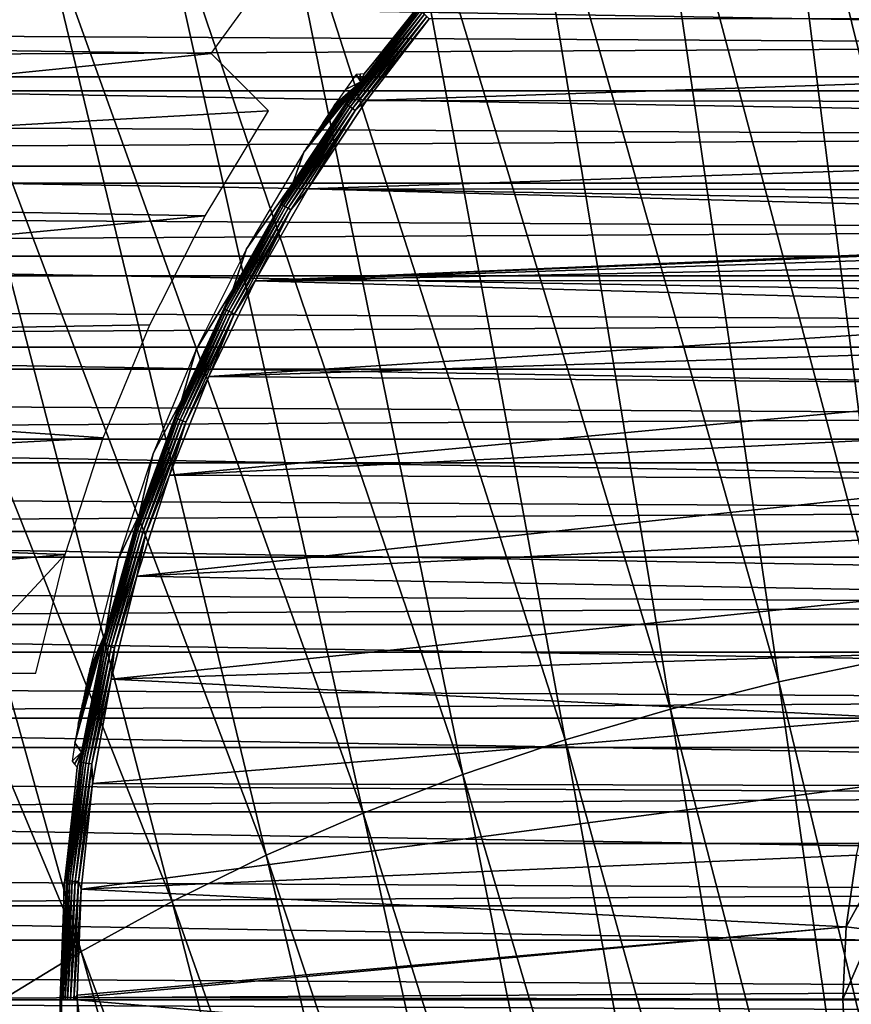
# Model space of a CAD drawing. Header units: millimetres. Extents: x -300 to 300, y -500 to 500.
# Tile 499 of 656: x -31 to -15, y 110 to 129. Entities that reach past the tile are written whole.
import ezdxf

# ---------------------------------------------------------------- set-up
doc = ezdxf.new("R2010")
doc.units = ezdxf.units.MM
doc.header["$LTSCALE"] = 81.481481
for name, color, linetype in [('20', 7, 'CONTINUOUS'), ('34', 7, 'CONTINUOUS'), ('41', 7, 'CONTINUOUS'), ('43', 7, 'CONTINUOUS'), ('44', 7, 'CONTINUOUS'), ('5', 7, 'CONTINUOUS'), ('59', 7, 'CONTINUOUS'), ('6', 7, 'CONTINUOUS'), ('61', 7, 'CONTINUOUS'), ('63', 7, 'CONTINUOUS'), ('77', 7, 'CONTINUOUS')]:
    doc.layers.add(name, color=color, linetype=linetype)

msp = doc.modelspace()

# ---------------------------------------------------------------- linework, layer by layer
at = {"layer": '20', "color": 7, "linetype": 'CONTINUOUS'}
for points in [[(-16.343, 135.363, 77.19), (-11.789, 116.919, 77.206), (-13.787, 135.8, 77.203), (-16.343, 135.363, 77.19)], [(-18.834, 134.844, 77.175), (-13.974, 116.541, 77.197), (-16.343, 135.363, 77.19), (-18.834, 134.844, 77.175)], [(-13.974, 116.541, 77.197), (-11.789, 116.919, 77.206), (-16.343, 135.363, 77.19), (-13.974, 116.541, 77.197)], [(-21.259, 134.242, 77.159), (-16.104, 116.093, 77.186), (-18.834, 134.844, 77.175), (-21.259, 134.242, 77.159)], [(-16.104, 116.093, 77.186), (-13.974, 116.541, 77.197), (-18.834, 134.844, 77.175), (-16.104, 116.093, 77.186)], [(-23.621, 133.557, 77.141), (-18.177, 115.573, 77.173), (-21.259, 134.242, 77.159), (-23.621, 133.557, 77.141)], [(-18.177, 115.573, 77.173), (-16.104, 116.093, 77.186), (-21.259, 134.242, 77.159), (-18.177, 115.573, 77.173)], [(-25.918, 132.788, 77.121), (-20.196, 114.982, 77.16), (-23.621, 133.557, 77.141), (-25.918, 132.788, 77.121)], [(-20.196, 114.982, 77.16), (-18.177, 115.573, 77.173), (-23.621, 133.557, 77.141), (-20.196, 114.982, 77.16)], [(-28.152, 131.935, 77.099), (-22.159, 114.318, 77.145), (-25.918, 132.788, 77.121), (-28.152, 131.935, 77.099)], [(-22.159, 114.318, 77.145), (-20.196, 114.982, 77.16), (-25.918, 132.788, 77.121), (-22.159, 114.318, 77.145)], [(-30.323, 130.996, 77.076), (-24.069, 113.581, 77.128), (-28.152, 131.935, 77.099), (-30.323, 130.996, 77.076)], [(-24.069, 113.581, 77.128), (-22.159, 114.318, 77.145), (-28.152, 131.935, 77.099), (-24.069, 113.581, 77.128)], [(-32.432, 129.972, 77.052), (-25.925, 112.771, 77.111), (-30.323, 130.996, 77.076), (-32.432, 129.972, 77.052)], [(-25.925, 112.771, 77.111), (-24.069, 113.581, 77.128), (-30.323, 130.996, 77.076), (-25.925, 112.771, 77.111)], [(-34.479, 128.86, 77.026), (-27.727, 111.886, 77.092), (-32.432, 129.972, 77.052), (-34.479, 128.86, 77.026)], [(-27.727, 111.886, 77.092), (-25.925, 112.771, 77.111), (-32.432, 129.972, 77.052), (-27.727, 111.886, 77.092)], [(-36.465, 127.662, 76.999), (-29.477, 110.927, 77.073), (-34.479, 128.86, 77.026), (-36.465, 127.662, 76.999)], [(-29.477, 110.927, 77.073), (-27.727, 111.886, 77.092), (-34.479, 128.86, 77.026), (-29.477, 110.927, 77.073)], [(-31.175, 109.893, 77.052), (-29.477, 110.927, 77.073), (-36.465, 127.662, 76.999), (-31.175, 109.893, 77.052)], [(-16.104, 116.093, 77.186), (-11.607, 97.479, 77.177), (-13.974, 116.541, 77.197), (-16.104, 116.093, 77.186)], [(-18.177, 115.573, 77.173), (-13.376, 97.103, 77.169), (-16.104, 116.093, 77.186), (-18.177, 115.573, 77.173)], [(-13.376, 97.103, 77.169), (-11.607, 97.479, 77.177), (-16.104, 116.093, 77.186), (-13.376, 97.103, 77.169)], [(-20.196, 114.982, 77.16), (-15.098, 96.667, 77.16), (-18.177, 115.573, 77.173), (-20.196, 114.982, 77.16)], [(-15.098, 96.667, 77.16), (-13.376, 97.103, 77.169), (-18.177, 115.573, 77.173), (-15.098, 96.667, 77.16)], [(-22.159, 114.318, 77.145), (-16.774, 96.171, 77.15), (-20.196, 114.982, 77.16), (-22.159, 114.318, 77.145)], [(-16.774, 96.171, 77.15), (-15.098, 96.667, 77.16), (-20.196, 114.982, 77.16), (-16.774, 96.171, 77.15)], [(-24.069, 113.581, 77.128), (-18.404, 95.614, 77.139), (-22.159, 114.318, 77.145), (-24.069, 113.581, 77.128)], [(-18.404, 95.614, 77.139), (-16.774, 96.171, 77.15), (-22.159, 114.318, 77.145), (-18.404, 95.614, 77.139)], [(-25.925, 112.771, 77.111), (-19.99, 94.996, 77.128), (-24.069, 113.581, 77.128), (-25.925, 112.771, 77.111)], [(-19.99, 94.996, 77.128), (-18.404, 95.614, 77.139), (-24.069, 113.581, 77.128), (-19.99, 94.996, 77.128)], [(-27.727, 111.886, 77.092), (-21.531, 94.317, 77.115), (-25.925, 112.771, 77.111), (-27.727, 111.886, 77.092)], [(-21.531, 94.317, 77.115), (-19.99, 94.996, 77.128), (-25.925, 112.771, 77.111), (-21.531, 94.317, 77.115)], [(-29.477, 110.927, 77.073), (-23.027, 93.576, 77.102), (-27.727, 111.886, 77.092), (-29.477, 110.927, 77.073)], [(-23.027, 93.576, 77.102), (-21.531, 94.317, 77.115), (-27.727, 111.886, 77.092), (-23.027, 93.576, 77.102)], [(-31.175, 109.893, 77.052), (-24.48, 92.771, 77.088), (-29.477, 110.927, 77.073), (-31.175, 109.893, 77.052)], [(-24.48, 92.771, 77.088), (-23.027, 93.576, 77.102), (-29.477, 110.927, 77.073), (-24.48, 92.771, 77.088)]]:
    msp.add_3dface(points, dxfattribs=at)
at = {"layer": '34', "color": 7, "linetype": 'CONTINUOUS'}
for points in [[(-49.332, 129.373, 501.493), (49.963, 127.684, 501.493), (-49.963, 127.684, 501.493), (-49.332, 129.373, 501.493)], [(49.332, 129.373, 501.493), (49.963, 127.684, 501.493), (-49.332, 129.373, 501.493), (49.332, 129.373, 501.493)], [(-49.963, 127.684, 501.493), (50.535, 125.975, 501.493), (-50.535, 125.975, 501.493), (-49.963, 127.684, 501.493)], [(49.963, 127.684, 501.493), (50.535, 125.975, 501.493), (-49.963, 127.684, 501.493), (49.963, 127.684, 501.493)], [(-50.535, 125.975, 501.493), (51.049, 124.247, 501.493), (-51.049, 124.247, 501.493), (-50.535, 125.975, 501.493)], [(50.535, 125.975, 501.493), (51.049, 124.247, 501.493), (-50.535, 125.975, 501.493), (50.535, 125.975, 501.493)], [(-51.049, 124.247, 501.493), (51.504, 122.502, 501.493), (-51.504, 122.502, 501.493), (-51.049, 124.247, 501.493)], [(51.049, 124.247, 501.493), (51.504, 122.502, 501.493), (-51.049, 124.247, 501.493), (51.049, 124.247, 501.493)], [(-51.504, 122.502, 501.493), (51.9, 120.743, 501.493), (-51.9, 120.743, 501.493), (-51.504, 122.502, 501.493)], [(51.504, 122.502, 501.493), (51.9, 120.743, 501.493), (-51.504, 122.502, 501.493), (51.504, 122.502, 501.493)], [(-51.9, 120.743, 501.493), (52.235, 118.972, 501.493), (-52.235, 118.972, 501.493), (-51.9, 120.743, 501.493)], [(51.9, 120.743, 501.493), (52.235, 118.972, 501.493), (-51.9, 120.743, 501.493), (51.9, 120.743, 501.493)], [(-52.235, 118.972, 501.493), (52.51, 117.19, 501.493), (-52.51, 117.19, 501.493), (-52.235, 118.972, 501.493)], [(52.235, 118.972, 501.493), (52.51, 117.19, 501.493), (-52.235, 118.972, 501.493), (52.235, 118.972, 501.493)], [(-52.51, 117.19, 501.493), (52.724, 115.4, 501.493), (-52.724, 115.4, 501.493), (-52.51, 117.19, 501.493)], [(52.51, 117.19, 501.493), (52.724, 115.4, 501.493), (-52.51, 117.19, 501.493), (52.51, 117.19, 501.493)], [(-52.724, 115.4, 501.493), (52.877, 113.603, 501.493), (-52.877, 113.603, 501.493), (-52.724, 115.4, 501.493)], [(52.724, 115.4, 501.493), (52.877, 113.603, 501.493), (-52.724, 115.4, 501.493), (52.724, 115.4, 501.493)], [(-52.877, 113.603, 501.493), (52.969, 111.803, 501.493), (-52.969, 111.803, 501.493), (-52.877, 113.603, 501.493)], [(52.877, 113.603, 501.493), (52.969, 111.803, 501.493), (-52.877, 113.603, 501.493), (52.877, 113.603, 501.493)], [(-52.969, 111.803, 501.493), (53, 110, 501.493), (-53, 110, 501.493), (-52.969, 111.803, 501.493)], [(52.969, 111.803, 501.493), (53, 110, 501.493), (-52.969, 111.803, 501.493), (52.969, 111.803, 501.493)], [(53, 110, 501.493), (53, 109.5, 501.493), (-53, 110, 501.493), (53, 110, 501.493)], [(-53, 110, 501.493), (53, 109.5, 501.493), (-53, 109.5, 501.493), (-53, 110, 501.493)]]:
    msp.add_3dface(points, dxfattribs=at)
at = {"layer": '41', "color": 7, "linetype": 'CONTINUOUS'}
for points in [[(-24.116, 127.588, 545.698), (-23.021, 128.985, 545.764), (-22.665, 129.422, 545.698), (-24.116, 127.588, 545.698)], [(-24.407, 127.167, 545.764), (-23.003, 128.971, 545.826), (-23.021, 128.985, 545.764), (-24.407, 127.167, 545.764)], [(-24.407, 127.167, 545.764), (-23.021, 128.985, 545.764), (-24.116, 127.588, 545.698), (-24.407, 127.167, 545.764)], [(-24.388, 127.154, 545.826), (-23.003, 128.971, 545.826), (-24.407, 127.167, 545.764), (-24.388, 127.154, 545.826)], [(-24.388, 127.154, 545.826), (-22.976, 128.948, 545.882), (-23.003, 128.971, 545.826), (-24.388, 127.154, 545.826)], [(-24.359, 127.134, 545.882), (-22.976, 128.948, 545.882), (-24.388, 127.154, 545.826), (-24.359, 127.134, 545.882)], [(-24.359, 127.134, 545.882), (-22.939, 128.918, 545.929), (-22.976, 128.948, 545.882), (-24.359, 127.134, 545.882)], [(-24.32, 127.106, 545.929), (-22.939, 128.918, 545.929), (-24.359, 127.134, 545.882), (-24.32, 127.106, 545.929)], [(-24.32, 127.106, 545.929), (-22.895, 128.882, 545.964), (-22.939, 128.918, 545.929), (-24.32, 127.106, 545.929)], [(-24.274, 127.074, 545.964), (-22.895, 128.882, 545.964), (-24.32, 127.106, 545.929), (-24.274, 127.074, 545.964)], [(-24.274, 127.074, 545.964), (-22.847, 128.842, 545.986), (-22.895, 128.882, 545.964), (-24.274, 127.074, 545.964)], [(-24.222, 127.038, 545.986), (-22.847, 128.842, 545.986), (-24.274, 127.074, 545.964), (-24.222, 127.038, 545.986)], [(-24.222, 127.038, 545.986), (-22.801, 128.794, 545.993), (-22.847, 128.842, 545.986), (-24.222, 127.038, 545.986)], [(-24.002, 127.233, 545.993), (-22.801, 128.794, 545.993), (-24.222, 127.038, 545.986), (-24.002, 127.233, 545.993)], [(-25.419, 125.645, 545.698), (-24.407, 127.167, 545.764), (-24.116, 127.588, 545.698), (-25.419, 125.645, 545.698)], [(-25.649, 125.249, 545.764), (-24.388, 127.154, 545.826), (-24.407, 127.167, 545.764), (-25.649, 125.249, 545.764)], [(-25.649, 125.249, 545.764), (-24.407, 127.167, 545.764), (-25.419, 125.645, 545.698), (-25.649, 125.249, 545.764)], [(-25.63, 125.237, 545.826), (-24.388, 127.154, 545.826), (-25.649, 125.249, 545.764), (-25.63, 125.237, 545.826)], [(-25.63, 125.237, 545.826), (-24.359, 127.134, 545.882), (-24.388, 127.154, 545.826), (-25.63, 125.237, 545.826)], [(-25.599, 125.219, 545.882), (-24.359, 127.134, 545.882), (-25.63, 125.237, 545.826), (-25.599, 125.219, 545.882)], [(-25.599, 125.219, 545.882), (-24.32, 127.106, 545.929), (-24.359, 127.134, 545.882), (-25.599, 125.219, 545.882)], [(-25.131, 125.541, 545.993), (-24.002, 127.233, 545.993), (-24.222, 127.038, 545.986), (-25.131, 125.541, 545.993)], [(-25.558, 125.194, 545.929), (-24.32, 127.106, 545.929), (-25.599, 125.219, 545.882), (-25.558, 125.194, 545.929)], [(-25.558, 125.194, 545.929), (-24.274, 127.074, 545.964), (-24.32, 127.106, 545.929), (-25.558, 125.194, 545.929)], [(-25.509, 125.165, 545.964), (-24.274, 127.074, 545.964), (-25.558, 125.194, 545.929), (-25.509, 125.165, 545.964)], [(-25.509, 125.165, 545.964), (-24.222, 127.038, 545.986), (-24.274, 127.074, 545.964), (-25.509, 125.165, 545.964)], [(-25.455, 125.133, 545.986), (-24.222, 127.038, 545.986), (-25.509, 125.165, 545.964), (-25.455, 125.133, 545.986)], [(-25.455, 125.133, 545.986), (-25.131, 125.541, 545.993), (-24.222, 127.038, 545.986), (-25.455, 125.133, 545.986)], [(-26.566, 123.607, 545.698), (-25.649, 125.249, 545.764), (-25.419, 125.645, 545.698), (-26.566, 123.607, 545.698)], [(-26.141, 123.775, 545.993), (-25.131, 125.541, 545.993), (-25.455, 125.133, 545.986), (-26.141, 123.775, 545.993)], [(-26.741, 123.24, 545.764), (-25.63, 125.237, 545.826), (-25.649, 125.249, 545.764), (-26.741, 123.24, 545.764)], [(-26.741, 123.24, 545.764), (-25.649, 125.249, 545.764), (-26.566, 123.607, 545.698), (-26.741, 123.24, 545.764)], [(-26.721, 123.23, 545.826), (-25.63, 125.237, 545.826), (-26.741, 123.24, 545.764), (-26.721, 123.23, 545.826)], [(-26.721, 123.23, 545.826), (-25.599, 125.219, 545.882), (-25.63, 125.237, 545.826), (-26.721, 123.23, 545.826)], [(-26.689, 123.214, 545.882), (-25.599, 125.219, 545.882), (-26.721, 123.23, 545.826), (-26.689, 123.214, 545.882)], [(-26.689, 123.214, 545.882), (-25.558, 125.194, 545.929), (-25.599, 125.219, 545.882), (-26.689, 123.214, 545.882)], [(-26.646, 123.193, 545.929), (-25.558, 125.194, 545.929), (-26.689, 123.214, 545.882), (-26.646, 123.193, 545.929)], [(-26.646, 123.193, 545.929), (-25.509, 125.165, 545.964), (-25.558, 125.194, 545.929), (-26.646, 123.193, 545.929)], [(-26.595, 123.168, 545.964), (-25.509, 125.165, 545.964), (-26.646, 123.193, 545.929), (-26.595, 123.168, 545.964)], [(-26.595, 123.168, 545.964), (-25.455, 125.133, 545.986), (-25.509, 125.165, 545.964), (-26.595, 123.168, 545.964)], [(-26.539, 123.14, 545.986), (-25.455, 125.133, 545.986), (-26.595, 123.168, 545.964), (-26.539, 123.14, 545.986)], [(-26.539, 123.14, 545.986), (-26.141, 123.775, 545.993), (-25.455, 125.133, 545.986), (-26.539, 123.14, 545.986)], [(-27.026, 121.944, 545.993), (-26.141, 123.775, 545.993), (-26.539, 123.14, 545.986), (-27.026, 121.944, 545.993)], [(-27.55, 121.484, 545.698), (-26.741, 123.24, 545.764), (-26.566, 123.607, 545.698), (-27.55, 121.484, 545.698)], [(-27.676, 121.155, 545.764), (-26.721, 123.23, 545.826), (-26.741, 123.24, 545.764), (-27.676, 121.155, 545.764)], [(-27.676, 121.155, 545.764), (-26.741, 123.24, 545.764), (-27.55, 121.484, 545.698), (-27.676, 121.155, 545.764)], [(-27.655, 121.146, 545.826), (-26.721, 123.23, 545.826), (-27.676, 121.155, 545.764), (-27.655, 121.146, 545.826)], [(-27.655, 121.146, 545.826), (-26.689, 123.214, 545.882), (-26.721, 123.23, 545.826), (-27.655, 121.146, 545.826)], [(-27.622, 121.133, 545.882), (-26.689, 123.214, 545.882), (-27.655, 121.146, 545.826), (-27.622, 121.133, 545.882)], [(-27.622, 121.133, 545.882), (-26.646, 123.193, 545.929), (-26.689, 123.214, 545.882), (-27.622, 121.133, 545.882)], [(-27.578, 121.115, 545.929), (-26.646, 123.193, 545.929), (-27.622, 121.133, 545.882), (-27.578, 121.115, 545.929)], [(-27.578, 121.115, 545.929), (-26.595, 123.168, 545.964), (-26.646, 123.193, 545.929), (-27.578, 121.115, 545.929)], [(-27.525, 121.094, 545.964), (-26.595, 123.168, 545.964), (-27.578, 121.115, 545.929), (-27.525, 121.094, 545.964)], [(-27.525, 121.094, 545.964), (-26.539, 123.14, 545.986), (-26.595, 123.168, 545.964), (-27.525, 121.094, 545.964)], [(-27.467, 121.07, 545.986), (-26.539, 123.14, 545.986), (-27.525, 121.094, 545.964), (-27.467, 121.07, 545.986)], [(-27.467, 121.07, 545.986), (-27.026, 121.944, 545.993), (-26.539, 123.14, 545.986), (-27.467, 121.07, 545.986)], [(-27.784, 120.056, 545.993), (-27.026, 121.944, 545.993), (-27.467, 121.07, 545.986), (-27.784, 120.056, 545.993)], [(-28.365, 119.292, 545.698), (-27.676, 121.155, 545.764), (-27.55, 121.484, 545.698), (-28.365, 119.292, 545.698)], [(-28.449, 119.003, 545.764), (-27.655, 121.146, 545.826), (-27.676, 121.155, 545.764), (-28.449, 119.003, 545.764)], [(-28.449, 119.003, 545.764), (-27.676, 121.155, 545.764), (-28.365, 119.292, 545.698), (-28.449, 119.003, 545.764)], [(-28.427, 118.996, 545.826), (-27.655, 121.146, 545.826), (-28.449, 119.003, 545.764), (-28.427, 118.996, 545.826)], [(-28.427, 118.996, 545.826), (-27.622, 121.133, 545.882), (-27.655, 121.146, 545.826), (-28.427, 118.996, 545.826)], [(-28.393, 118.986, 545.882), (-27.622, 121.133, 545.882), (-28.427, 118.996, 545.826), (-28.393, 118.986, 545.882)], [(-28.393, 118.986, 545.882), (-27.578, 121.115, 545.929), (-27.622, 121.133, 545.882), (-28.393, 118.986, 545.882)], [(-28.348, 118.971, 545.929), (-27.578, 121.115, 545.929), (-28.393, 118.986, 545.882), (-28.348, 118.971, 545.929)], [(-28.348, 118.971, 545.929), (-27.525, 121.094, 545.964), (-27.578, 121.115, 545.929), (-28.348, 118.971, 545.929)], [(-28.294, 118.954, 545.964), (-27.525, 121.094, 545.964), (-28.348, 118.971, 545.929), (-28.294, 118.954, 545.964)], [(-28.294, 118.954, 545.964), (-27.467, 121.07, 545.986), (-27.525, 121.094, 545.964), (-28.294, 118.954, 545.964)], [(-28.234, 118.935, 545.986), (-27.467, 121.07, 545.986), (-28.294, 118.954, 545.964), (-28.234, 118.935, 545.986)], [(-28.234, 118.935, 545.986), (-27.784, 120.056, 545.993), (-27.467, 121.07, 545.986), (-28.234, 118.935, 545.986)], [(-28.41, 118.121, 545.993), (-27.784, 120.056, 545.993), (-28.234, 118.935, 545.986), (-28.41, 118.121, 545.993)], [(-29.005, 117.042, 545.698), (-28.449, 119.003, 545.764), (-28.365, 119.292, 545.698), (-29.005, 117.042, 545.698)], [(-29.055, 116.799, 545.764), (-28.427, 118.996, 545.826), (-28.449, 119.003, 545.764), (-29.055, 116.799, 545.764)], [(-29.055, 116.799, 545.764), (-28.449, 119.003, 545.764), (-29.005, 117.042, 545.698), (-29.055, 116.799, 545.764)], [(-29.033, 116.794, 545.826), (-28.427, 118.996, 545.826), (-29.055, 116.799, 545.764), (-29.033, 116.794, 545.826)], [(-29.033, 116.794, 545.826), (-28.393, 118.986, 545.882), (-28.427, 118.996, 545.826), (-29.033, 116.794, 545.826)], [(-28.998, 116.786, 545.882), (-28.393, 118.986, 545.882), (-29.033, 116.794, 545.826), (-28.998, 116.786, 545.882)], [(-28.998, 116.786, 545.882), (-28.348, 118.971, 545.929), (-28.393, 118.986, 545.882), (-28.998, 116.786, 545.882)], [(-28.951, 116.775, 545.929), (-28.348, 118.971, 545.929), (-28.998, 116.786, 545.882), (-28.951, 116.775, 545.929)], [(-28.951, 116.775, 545.929), (-28.294, 118.954, 545.964), (-28.348, 118.971, 545.929), (-28.951, 116.775, 545.929)], [(-28.896, 116.762, 545.964), (-28.294, 118.954, 545.964), (-28.951, 116.775, 545.929), (-28.896, 116.762, 545.964)], [(-28.896, 116.762, 545.964), (-28.234, 118.935, 545.986), (-28.294, 118.954, 545.964), (-28.896, 116.762, 545.964)], [(-28.835, 116.748, 545.986), (-28.234, 118.935, 545.986), (-28.896, 116.762, 545.964), (-28.835, 116.748, 545.986)], [(-28.835, 116.748, 545.986), (-28.41, 118.121, 545.993), (-28.234, 118.935, 545.986), (-28.835, 116.748, 545.986)], [(-28.902, 116.147, 545.993), (-28.41, 118.121, 545.993), (-28.835, 116.748, 545.986), (-28.902, 116.147, 545.993)], [(-29.468, 114.749, 545.698), (-29.055, 116.799, 545.764), (-29.005, 117.042, 545.698), (-29.468, 114.749, 545.698)], [(-29.49, 114.555, 545.764), (-29.033, 116.794, 545.826), (-29.055, 116.799, 545.764), (-29.49, 114.555, 545.764)], [(-29.49, 114.555, 545.764), (-29.055, 116.799, 545.764), (-29.468, 114.749, 545.698), (-29.49, 114.555, 545.764)], [(-29.467, 114.552, 545.826), (-29.033, 116.794, 545.826), (-29.49, 114.555, 545.764), (-29.467, 114.552, 545.826)], [(-29.467, 114.552, 545.826), (-28.998, 116.786, 545.882), (-29.033, 116.794, 545.826), (-29.467, 114.552, 545.826)], [(-29.432, 114.546, 545.882), (-28.998, 116.786, 545.882), (-29.467, 114.552, 545.826), (-29.432, 114.546, 545.882)], [(-29.432, 114.546, 545.882), (-28.951, 116.775, 545.929), (-28.998, 116.786, 545.882), (-29.432, 114.546, 545.882)], [(-29.385, 114.539, 545.929), (-28.951, 116.775, 545.929), (-29.432, 114.546, 545.882), (-29.385, 114.539, 545.929)], [(-29.385, 114.539, 545.929), (-28.896, 116.762, 545.964), (-28.951, 116.775, 545.929), (-29.385, 114.539, 545.929)], [(-29.329, 114.53, 545.964), (-28.896, 116.762, 545.964), (-29.385, 114.539, 545.929), (-29.329, 114.53, 545.964)], [(-29.329, 114.53, 545.964), (-28.835, 116.748, 545.986), (-28.896, 116.762, 545.964), (-29.329, 114.53, 545.964)], [(-29.267, 114.521, 545.986), (-28.835, 116.748, 545.986), (-29.329, 114.53, 545.964), (-29.267, 114.521, 545.986)], [(-29.267, 114.521, 545.986), (-28.902, 116.147, 545.993), (-28.835, 116.748, 545.986), (-29.267, 114.521, 545.986)], [(-29.256, 114.144, 545.993), (-28.902, 116.147, 545.993), (-29.267, 114.521, 545.986), (-29.256, 114.144, 545.993)], [(-29.749, 112.427, 545.698), (-29.49, 114.555, 545.764), (-29.468, 114.749, 545.698), (-29.749, 112.427, 545.698)], [(-29.752, 112.284, 545.764), (-29.467, 114.552, 545.826), (-29.49, 114.555, 545.764), (-29.752, 112.284, 545.764)], [(-29.752, 112.284, 545.764), (-29.49, 114.555, 545.764), (-29.749, 112.427, 545.698), (-29.752, 112.284, 545.764)], [(-29.729, 112.282, 545.826), (-29.467, 114.552, 545.826), (-29.752, 112.284, 545.764), (-29.729, 112.282, 545.826)], [(-29.729, 112.282, 545.826), (-29.432, 114.546, 545.882), (-29.467, 114.552, 545.826), (-29.729, 112.282, 545.826)], [(-29.694, 112.28, 545.882), (-29.432, 114.546, 545.882), (-29.729, 112.282, 545.826), (-29.694, 112.28, 545.882)], [(-29.694, 112.28, 545.882), (-29.385, 114.539, 545.929), (-29.432, 114.546, 545.882), (-29.694, 112.28, 545.882)], [(-29.646, 112.276, 545.929), (-29.385, 114.539, 545.929), (-29.694, 112.28, 545.882), (-29.646, 112.276, 545.929)], [(-29.646, 112.276, 545.929), (-29.329, 114.53, 545.964), (-29.385, 114.539, 545.929), (-29.646, 112.276, 545.929)], [(-29.59, 112.272, 545.964), (-29.329, 114.53, 545.964), (-29.646, 112.276, 545.929), (-29.59, 112.272, 545.964)], [(-29.59, 112.272, 545.964), (-29.267, 114.521, 545.986), (-29.329, 114.53, 545.964), (-29.59, 112.272, 545.964)], [(-29.527, 112.267, 545.986), (-29.267, 114.521, 545.986), (-29.59, 112.272, 545.964), (-29.527, 112.267, 545.986)], [(-29.527, 112.267, 545.986), (-29.256, 114.144, 545.993), (-29.267, 114.521, 545.986), (-29.527, 112.267, 545.986)], [(-29.472, 112.121, 545.993), (-29.256, 114.144, 545.993), (-29.527, 112.267, 545.986), (-29.472, 112.121, 545.993)], [(-29.848, 110.09, 545.698), (-29.752, 112.284, 545.764), (-29.749, 112.427, 545.698), (-29.848, 110.09, 545.698)], [(-29.84, 110, 545.764), (-29.752, 112.284, 545.764), (-29.848, 110, 545.698), (-29.84, 110, 545.764)], [(-29.848, 110, 545.698), (-29.752, 112.284, 545.764), (-29.848, 110.045, 545.698), (-29.848, 110, 545.698)], [(-29.848, 110.045, 545.698), (-29.752, 112.284, 545.764), (-29.848, 110.09, 545.698), (-29.848, 110.045, 545.698)], [(-29.84, 110, 545.764), (-29.729, 112.282, 545.826), (-29.752, 112.284, 545.764), (-29.84, 110, 545.764)], [(-29.817, 110, 545.826), (-29.729, 112.282, 545.826), (-29.84, 110, 545.764), (-29.817, 110, 545.826)], [(-29.817, 110, 545.826), (-29.694, 112.28, 545.882), (-29.729, 112.282, 545.826), (-29.817, 110, 545.826)], [(-29.781, 110, 545.882), (-29.694, 112.28, 545.882), (-29.817, 110, 545.826), (-29.781, 110, 545.882)], [(-29.781, 110, 545.882), (-29.646, 112.276, 545.929), (-29.694, 112.28, 545.882), (-29.781, 110, 545.882)], [(-29.733, 110, 545.929), (-29.646, 112.276, 545.929), (-29.781, 110, 545.882), (-29.733, 110, 545.929)], [(-29.733, 110, 545.929), (-29.59, 112.272, 545.964), (-29.646, 112.276, 545.929), (-29.733, 110, 545.929)], [(-29.677, 110, 545.964), (-29.59, 112.272, 545.964), (-29.733, 110, 545.929), (-29.677, 110, 545.964)], [(-29.677, 110, 545.964), (-29.527, 112.267, 545.986), (-29.59, 112.272, 545.964), (-29.677, 110, 545.964)], [(-29.614, 110, 545.986), (-29.527, 112.267, 545.986), (-29.677, 110, 545.964), (-29.614, 110, 545.986)], [(-29.614, 110, 545.986), (-29.472, 112.121, 545.993), (-29.527, 112.267, 545.986), (-29.614, 110, 545.986)], [(-29.548, 110.089, 545.993), (-29.472, 112.121, 545.993), (-29.614, 110, 545.986), (-29.548, 110.089, 545.993)], [(-29.548, 110.044, 545.993), (-29.548, 110.089, 545.993), (-29.614, 110, 545.986), (-29.548, 110.044, 545.993)], [(-29.548, 110, 545.993), (-29.548, 110.044, 545.993), (-29.614, 110, 545.986), (-29.548, 110, 545.993)]]:
    msp.add_3dface(points, dxfattribs=at)
at = {"layer": '43', "color": 7, "linetype": 'CONTINUOUS'}
for points in [[(-29.848, 110, 545.698), (-29.886, 105.613, 543.502), (-29.983, 55, 537.975), (-29.848, 110, 545.698)], [(-29.886, 4.387, 543.502), (-29.848, 110, 545.698), (-29.983, 6.233, 537.975), (-29.886, 4.387, 543.502)], [(-29.983, 6.233, 537.975), (-29.848, 110, 545.698), (-29.983, 55, 537.975), (-29.983, 6.233, 537.975)], [(-29.886, 105.613, 543.502), (-29.848, 110, 545.698), (-29.886, 110, 543.502), (-29.886, 105.613, 543.502)], [(-29.848, 0, 545.698), (-29.848, 110, 545.698), (-29.886, 4.387, 543.502), (-29.848, 0, 545.698)]]:
    msp.add_3dface(points, dxfattribs=at)
at = {"layer": '44', "color": 7, "linetype": 'CONTINUOUS'}
for points in [[(-24.116, 127.588, 545.698), (-22.665, 129.422, 545.698), (-24.051, 127.742, 543.502), (-24.116, 127.588, 545.698)], [(-24.051, 127.742, 543.502), (-22.665, 129.422, 545.698), (-22.655, 129.492, 543.502), (-24.051, 127.742, 543.502)], [(-24.408, 127.442, 536.993), (-24.116, 127.588, 545.698), (-24.201, 127.729, 536.993), (-24.408, 127.442, 536.993)], [(-24.201, 127.729, 536.993), (-24.116, 127.588, 545.698), (-24.126, 127.735, 540.247), (-24.201, 127.729, 536.993)], [(-24.126, 127.735, 540.247), (-24.116, 127.588, 545.698), (-24.051, 127.742, 543.502), (-24.126, 127.735, 540.247)], [(-25.419, 125.645, 545.698), (-24.116, 127.588, 545.698), (-25.204, 126.24, 537.975), (-25.419, 125.645, 545.698)], [(-25.204, 126.24, 537.975), (-24.116, 127.588, 545.698), (-25.183, 126.273, 537.948), (-25.204, 126.24, 537.975)], [(-25.183, 126.273, 537.948), (-24.116, 127.588, 545.698), (-25.159, 126.312, 537.916), (-25.183, 126.273, 537.948)], [(-25.159, 126.312, 537.916), (-24.116, 127.588, 545.698), (-25.126, 126.363, 537.874), (-25.159, 126.312, 537.916)], [(-25.126, 126.363, 537.874), (-24.116, 127.588, 545.698), (-25.081, 126.434, 537.817), (-25.126, 126.363, 537.874)], [(-25.081, 126.434, 537.817), (-24.116, 127.588, 545.698), (-25.029, 126.515, 537.752), (-25.081, 126.434, 537.817)], [(-25.029, 126.515, 537.752), (-24.116, 127.588, 545.698), (-24.984, 126.585, 537.695), (-25.029, 126.515, 537.752)], [(-24.984, 126.585, 537.695), (-24.116, 127.588, 545.698), (-24.949, 126.639, 537.65), (-24.984, 126.585, 537.695)], [(-24.949, 126.639, 537.65), (-24.116, 127.588, 545.698), (-24.924, 126.678, 537.617), (-24.949, 126.639, 537.65)], [(-24.924, 126.678, 537.617), (-24.116, 127.588, 545.698), (-24.905, 126.707, 537.591), (-24.924, 126.678, 537.617)], [(-24.905, 126.707, 537.591), (-24.116, 127.588, 545.698), (-24.888, 126.732, 537.568), (-24.905, 126.707, 537.591)], [(-24.888, 126.732, 537.568), (-24.116, 127.588, 545.698), (-24.864, 126.77, 537.532), (-24.888, 126.732, 537.568)], [(-24.864, 126.77, 537.532), (-24.116, 127.588, 545.698), (-24.835, 126.813, 537.489), (-24.864, 126.77, 537.532)], [(-24.835, 126.813, 537.489), (-24.116, 127.588, 545.698), (-24.809, 126.854, 537.447), (-24.835, 126.813, 537.489)], [(-24.809, 126.854, 537.447), (-24.116, 127.588, 545.698), (-24.783, 126.892, 537.403), (-24.809, 126.854, 537.447)], [(-24.783, 126.892, 537.403), (-24.116, 127.588, 545.698), (-24.757, 126.933, 537.355), (-24.783, 126.892, 537.403)], [(-24.757, 126.933, 537.355), (-24.116, 127.588, 545.698), (-24.734, 126.968, 537.309), (-24.757, 126.933, 537.355)], [(-24.734, 126.968, 537.309), (-24.116, 127.588, 545.698), (-24.713, 126.999, 537.266), (-24.734, 126.968, 537.309)], [(-24.713, 126.999, 537.266), (-24.116, 127.588, 545.698), (-24.694, 127.029, 537.221), (-24.713, 126.999, 537.266)], [(-24.694, 127.029, 537.221), (-24.116, 127.588, 545.698), (-24.675, 127.057, 537.173), (-24.694, 127.029, 537.221)], [(-24.675, 127.057, 537.173), (-24.116, 127.588, 545.698), (-24.658, 127.084, 537.126), (-24.675, 127.057, 537.173)], [(-24.658, 127.084, 537.126), (-24.116, 127.588, 545.698), (-24.642, 127.108, 537.079), (-24.658, 127.084, 537.126)], [(-24.642, 127.108, 537.079), (-24.116, 127.588, 545.698), (-24.628, 127.129, 537.034), (-24.642, 127.108, 537.079)], [(-24.628, 127.129, 537.034), (-24.116, 127.588, 545.698), (-24.616, 127.147, 536.991), (-24.628, 127.129, 537.034)], [(-24.616, 127.147, 536.991), (-24.116, 127.588, 545.698), (-24.614, 127.15, 536.992), (-24.616, 127.147, 536.991)], [(-24.614, 127.15, 536.992), (-24.116, 127.588, 545.698), (-24.612, 127.153, 536.993), (-24.614, 127.15, 536.992)], [(-24.612, 127.153, 536.993), (-24.116, 127.588, 545.698), (-24.408, 127.442, 536.993), (-24.612, 127.153, 536.993)], [(-26.305, 124.388, 537.975), (-25.419, 125.645, 545.698), (-25.204, 126.24, 537.975), (-26.305, 124.388, 537.975)], [(-26.566, 123.607, 545.698), (-25.419, 125.645, 545.698), (-26.305, 124.388, 537.975), (-26.566, 123.607, 545.698)], [(-27.27, 122.462, 537.975), (-26.566, 123.607, 545.698), (-26.305, 124.388, 537.975), (-27.27, 122.462, 537.975)], [(-27.55, 121.484, 545.698), (-26.566, 123.607, 545.698), (-27.27, 122.462, 537.975), (-27.55, 121.484, 545.698)], [(-28.095, 120.471, 537.975), (-27.55, 121.484, 545.698), (-27.27, 122.462, 537.975), (-28.095, 120.471, 537.975)], [(-28.365, 119.292, 545.698), (-27.55, 121.484, 545.698), (-28.095, 120.471, 537.975), (-28.365, 119.292, 545.698)], [(-28.774, 118.427, 537.975), (-28.365, 119.292, 545.698), (-28.095, 120.471, 537.975), (-28.774, 118.427, 537.975)], [(-29.005, 117.042, 545.698), (-28.365, 119.292, 545.698), (-28.774, 118.427, 537.975), (-29.005, 117.042, 545.698)], [(-29.305, 116.339, 537.975), (-29.005, 117.042, 545.698), (-28.774, 118.427, 537.975), (-29.305, 116.339, 537.975)], [(-29.468, 114.749, 545.698), (-29.005, 117.042, 545.698), (-29.593, 114.926, 536.993), (-29.468, 114.749, 545.698)], [(-29.593, 114.926, 536.993), (-29.005, 117.042, 545.698), (-29.533, 115.274, 536.993), (-29.593, 114.926, 536.993)], [(-29.533, 115.274, 536.993), (-29.005, 117.042, 545.698), (-29.532, 115.278, 536.992), (-29.533, 115.274, 536.993)], [(-29.532, 115.278, 536.992), (-29.005, 117.042, 545.698), (-29.531, 115.281, 536.991), (-29.532, 115.278, 536.992)], [(-29.531, 115.281, 536.991), (-29.005, 117.042, 545.698), (-29.528, 115.3, 537.029), (-29.531, 115.281, 536.991)], [(-29.528, 115.3, 537.029), (-29.005, 117.042, 545.698), (-29.523, 115.32, 537.066), (-29.528, 115.3, 537.029)], [(-29.523, 115.32, 537.066), (-29.005, 117.042, 545.698), (-29.519, 115.341, 537.103), (-29.523, 115.32, 537.066)], [(-29.519, 115.341, 537.103), (-29.005, 117.042, 545.698), (-29.514, 115.364, 537.14), (-29.519, 115.341, 537.103)], [(-29.514, 115.364, 537.14), (-29.005, 117.042, 545.698), (-29.509, 115.389, 537.178), (-29.514, 115.364, 537.14)], [(-29.509, 115.389, 537.178), (-29.005, 117.042, 545.698), (-29.503, 115.415, 537.215), (-29.509, 115.389, 537.178)], [(-29.503, 115.415, 537.215), (-29.005, 117.042, 545.698), (-29.497, 115.444, 537.252), (-29.503, 115.415, 537.215)], [(-29.497, 115.444, 537.252), (-29.005, 117.042, 545.698), (-29.491, 115.475, 537.29), (-29.497, 115.444, 537.252)], [(-29.491, 115.475, 537.29), (-29.005, 117.042, 545.698), (-29.484, 115.508, 537.328), (-29.491, 115.475, 537.29)], [(-29.484, 115.508, 537.328), (-29.005, 117.042, 545.698), (-29.477, 115.544, 537.368), (-29.484, 115.508, 537.328)], [(-29.477, 115.544, 537.368), (-29.005, 117.042, 545.698), (-29.468, 115.584, 537.408), (-29.477, 115.544, 537.368)], [(-29.468, 115.584, 537.408), (-29.005, 117.042, 545.698), (-29.459, 115.627, 537.449), (-29.468, 115.584, 537.408)], [(-29.459, 115.627, 537.449), (-29.005, 117.042, 545.698), (-29.449, 115.675, 537.492), (-29.459, 115.627, 537.449)], [(-29.449, 115.675, 537.492), (-29.005, 117.042, 545.698), (-29.438, 115.73, 537.538), (-29.449, 115.675, 537.492)], [(-29.438, 115.73, 537.538), (-29.005, 117.042, 545.698), (-29.425, 115.793, 537.589), (-29.438, 115.73, 537.538)], [(-29.425, 115.793, 537.589), (-29.005, 117.042, 545.698), (-29.412, 115.855, 537.636), (-29.425, 115.793, 537.589)], [(-29.412, 115.855, 537.636), (-29.005, 117.042, 545.698), (-29.398, 115.92, 537.683), (-29.412, 115.855, 537.636)], [(-29.398, 115.92, 537.683), (-29.005, 117.042, 545.698), (-29.385, 115.979, 537.724), (-29.398, 115.92, 537.683)], [(-29.385, 115.979, 537.724), (-29.005, 117.042, 545.698), (-29.372, 116.037, 537.764), (-29.385, 115.979, 537.724)], [(-29.372, 116.037, 537.764), (-29.005, 117.042, 545.698), (-29.361, 116.089, 537.8), (-29.372, 116.037, 537.764)], [(-29.361, 116.089, 537.8), (-29.005, 117.042, 545.698), (-29.351, 116.137, 537.833), (-29.361, 116.089, 537.8)], [(-29.351, 116.137, 537.833), (-29.005, 117.042, 545.698), (-29.34, 116.183, 537.864), (-29.351, 116.137, 537.833)], [(-29.34, 116.183, 537.864), (-29.005, 117.042, 545.698), (-29.332, 116.223, 537.892), (-29.34, 116.183, 537.864)], [(-29.332, 116.223, 537.892), (-29.005, 117.042, 545.698), (-29.323, 116.261, 537.919), (-29.332, 116.223, 537.892)], [(-29.323, 116.261, 537.919), (-29.005, 117.042, 545.698), (-29.314, 116.3, 537.947), (-29.323, 116.261, 537.919)], [(-29.314, 116.3, 537.947), (-29.005, 117.042, 545.698), (-29.305, 116.339, 537.975), (-29.314, 116.3, 537.947)], [(-29.649, 114.576, 536.993), (-29.468, 114.749, 545.698), (-29.593, 114.926, 536.993), (-29.649, 114.576, 536.993)], [(-29.749, 112.427, 545.698), (-29.468, 114.749, 545.698), (-29.552, 114.461, 543.502), (-29.749, 112.427, 545.698)], [(-29.6, 114.519, 540.247), (-29.468, 114.749, 545.698), (-29.649, 114.576, 536.993), (-29.6, 114.519, 540.247)], [(-29.552, 114.461, 543.502), (-29.468, 114.749, 545.698), (-29.6, 114.519, 540.247), (-29.552, 114.461, 543.502)], [(-29.803, 112.237, 543.502), (-29.749, 112.427, 545.698), (-29.552, 114.461, 543.502), (-29.803, 112.237, 543.502)], [(-29.848, 110.09, 545.698), (-29.749, 112.427, 545.698), (-29.803, 112.237, 543.502), (-29.848, 110.09, 545.698)], [(-29.886, 110, 543.502), (-29.848, 110.09, 545.698), (-29.803, 112.237, 543.502), (-29.886, 110, 543.502)], [(-29.848, 110.045, 545.698), (-29.848, 110.09, 545.698), (-29.886, 110, 543.502), (-29.848, 110.045, 545.698)], [(-29.848, 110, 545.698), (-29.848, 110.045, 545.698), (-29.886, 110, 543.502), (-29.848, 110, 545.698)]]:
    msp.add_3dface(points, dxfattribs=at)
at = {"layer": '5', "color": 7, "linetype": 'CONTINUOUS'}
for points in [[(161.278, 127.414, 11), (-161.278, 127.414, 11), (-161.217, 129.17, 11), (161.278, 127.414, 11)], [(161.217, 129.171, 11), (161.278, 127.414, 11), (-161.217, 129.17, 11), (161.217, 129.171, 11)], [(161.339, 125.648, 11), (-161.339, 125.648, 11), (-161.278, 127.414, 11), (161.339, 125.648, 11)], [(161.278, 127.414, 11), (161.339, 125.648, 11), (-161.278, 127.414, 11), (161.278, 127.414, 11)], [(161.398, 123.872, 11), (-161.398, 123.871, 11), (-161.339, 125.648, 11), (161.398, 123.872, 11)], [(161.339, 125.648, 11), (161.398, 123.872, 11), (-161.339, 125.648, 11), (161.339, 125.648, 11)], [(161.457, 122.086, 11), (-161.457, 122.085, 11), (-161.398, 123.871, 11), (161.457, 122.086, 11)], [(161.398, 123.872, 11), (161.457, 122.086, 11), (-161.398, 123.871, 11), (161.398, 123.872, 11)], [(161.514, 120.289, 11), (-161.514, 120.289, 11), (-161.457, 122.085, 11), (161.514, 120.289, 11)], [(161.457, 122.086, 11), (161.514, 120.289, 11), (-161.457, 122.085, 11), (161.457, 122.086, 11)], [(161.57, 118.482, 11), (-161.57, 118.481, 11), (-161.514, 120.289, 11), (161.57, 118.482, 11)], [(161.514, 120.289, 11), (161.57, 118.482, 11), (-161.514, 120.289, 11), (161.514, 120.289, 11)], [(161.625, 116.664, 11), (-161.625, 116.663, 11), (-161.57, 118.481, 11), (161.625, 116.664, 11)], [(161.57, 118.482, 11), (161.625, 116.664, 11), (-161.57, 118.481, 11), (161.57, 118.482, 11)], [(161.68, 114.835, 11), (-161.68, 114.834, 11), (-161.625, 116.663, 11), (161.68, 114.835, 11)], [(161.625, 116.664, 11), (161.68, 114.835, 11), (-161.625, 116.663, 11), (161.625, 116.664, 11)], [(161.733, 112.994, 11), (-161.733, 112.994, 11), (-161.68, 114.834, 11), (161.733, 112.994, 11)], [(161.68, 114.835, 11), (161.733, 112.994, 11), (-161.68, 114.834, 11), (161.68, 114.835, 11)], [(161.785, 111.142, 11), (-161.785, 111.142, 11), (-161.733, 112.994, 11), (161.785, 111.142, 11)], [(161.733, 112.994, 11), (161.785, 111.142, 11), (-161.733, 112.994, 11), (161.733, 112.994, 11)], [(161.835, 109.278, 11), (-161.835, 109.277, 11), (-161.785, 111.142, 11), (161.835, 109.278, 11)], [(161.785, 111.142, 11), (161.835, 109.278, 11), (-161.785, 111.142, 11), (161.785, 111.142, 11)]]:
    msp.add_3dface(points, dxfattribs=at)
at = {"layer": '59', "color": 7, "linetype": 'CONTINUOUS'}
for points in [[(-14.809, 111.403, 545.993), (-14.118, 112.653, 545.96), (-14.615, 112.771, 545.993), (-14.809, 111.403, 545.993)], [(-14.302, 111.339, 545.96), (-14.118, 112.653, 545.96), (-14.809, 111.403, 545.993), (-14.302, 111.339, 545.96)], [(-14.875, 110.014, 545.993), (-14.302, 111.339, 545.96), (-14.809, 111.403, 545.993), (-14.875, 110.014, 545.993)], [(-14.365, 110.013, 545.96), (-14.302, 111.339, 545.96), (-14.875, 110.014, 545.993), (-14.365, 110.013, 545.96)]]:
    msp.add_3dface(points, dxfattribs=at)
at = {"layer": '6', "color": 7, "linetype": 'CONTINUOUS'}
for points in [[(161.217, 129.17, 16), (-161.217, 129.171, 16), (-161.278, 127.414, 16), (161.217, 129.17, 16)], [(161.278, 127.414, 16), (161.217, 129.17, 16), (-161.278, 127.414, 16), (161.278, 127.414, 16)], [(161.339, 125.648, 16), (161.278, 127.414, 16), (-161.339, 125.648, 16), (161.339, 125.648, 16)], [(161.278, 127.414, 16), (-161.278, 127.414, 16), (-161.339, 125.648, 16), (161.278, 127.414, 16)], [(161.398, 123.871, 16), (161.339, 125.648, 16), (-161.398, 123.872, 16), (161.398, 123.871, 16)], [(161.339, 125.648, 16), (-161.339, 125.648, 16), (-161.398, 123.872, 16), (161.339, 125.648, 16)], [(161.398, 123.871, 16), (-161.398, 123.872, 16), (-161.457, 122.086, 16), (161.398, 123.871, 16)], [(161.457, 122.085, 16), (161.398, 123.871, 16), (-161.457, 122.086, 16), (161.457, 122.085, 16)], [(161.457, 122.085, 16), (-161.457, 122.086, 16), (-161.514, 120.289, 16), (161.457, 122.085, 16)], [(161.514, 120.289, 16), (161.457, 122.085, 16), (-161.514, 120.289, 16), (161.514, 120.289, 16)], [(161.57, 118.481, 16), (161.514, 120.289, 16), (-161.57, 118.482, 16), (161.57, 118.481, 16)], [(161.514, 120.289, 16), (-161.514, 120.289, 16), (-161.57, 118.482, 16), (161.514, 120.289, 16)], [(161.57, 118.481, 16), (-161.57, 118.482, 16), (-161.625, 116.664, 16), (161.57, 118.481, 16)], [(161.625, 116.663, 16), (161.57, 118.481, 16), (-161.625, 116.664, 16), (161.625, 116.663, 16)], [(161.625, 116.663, 16), (-161.625, 116.664, 16), (-161.68, 114.835, 16), (161.625, 116.663, 16)], [(161.68, 114.834, 16), (161.625, 116.663, 16), (-161.68, 114.835, 16), (161.68, 114.834, 16)], [(161.68, 114.834, 16), (-161.68, 114.835, 16), (-161.733, 112.994, 16), (161.68, 114.834, 16)], [(161.733, 112.994, 16), (161.68, 114.834, 16), (-161.733, 112.994, 16), (161.733, 112.994, 16)], [(161.785, 111.142, 16), (161.733, 112.994, 16), (-161.785, 111.142, 16), (161.785, 111.142, 16)], [(161.733, 112.994, 16), (-161.733, 112.994, 16), (-161.785, 111.142, 16), (161.733, 112.994, 16)], [(161.835, 109.277, 16), (161.785, 111.142, 16), (-161.835, 109.278, 16), (161.835, 109.277, 16)], [(161.785, 111.142, 16), (-161.785, 111.142, 16), (-161.835, 109.278, 16), (161.785, 111.142, 16)]]:
    msp.add_3dface(points, dxfattribs=at)
at = {"layer": '61', "color": 7, "linetype": 'CONTINUOUS'}
for points in [[(-14.365, 110.013, 545.96), (-14.875, 110.014, 545.993), (-14.82, 108.716, 545.993), (-14.365, 110.013, 545.96)], [(-14.365, 110.013, 545.96), (-14.82, 108.716, 545.993), (-14.304, 108.683, 545.96), (-14.365, 110.013, 545.96)]]:
    msp.add_3dface(points, dxfattribs=at)
at = {"layer": '63', "color": 7, "linetype": 'CONTINUOUS'}
for points in [[(22.803, 128.792, 545.993), (-22.801, 128.794, 545.993), (-24.002, 127.233, 545.993), (22.803, 128.792, 545.993)], [(24.054, 127.161, 545.993), (22.803, 128.792, 545.993), (-24.002, 127.233, 545.993), (24.054, 127.161, 545.993)], [(24.054, 127.161, 545.993), (-24.002, 127.233, 545.993), (-25.131, 125.541, 545.993), (24.054, 127.161, 545.993)], [(25.177, 125.466, 545.993), (24.054, 127.161, 545.993), (-25.131, 125.541, 545.993), (25.177, 125.466, 545.993)], [(-25.131, 125.541, 545.993), (-26.141, 123.775, 545.993), (-0.529, 124.866, 545.993), (-25.131, 125.541, 545.993)], [(25.177, 125.466, 545.993), (-25.131, 125.541, 545.993), (-0.529, 124.866, 545.993), (25.177, 125.466, 545.993)], [(-26.141, 123.775, 545.993), (-1.83, 124.762, 545.993), (-0.529, 124.866, 545.993), (-26.141, 123.775, 545.993)], [(-26.141, 123.775, 545.993), (-3.117, 124.545, 545.993), (-1.83, 124.762, 545.993), (-26.141, 123.775, 545.993)], [(-26.141, 123.775, 545.993), (-4.38, 124.216, 545.993), (-3.117, 124.545, 545.993), (-26.141, 123.775, 545.993)], [(-26.141, 123.775, 545.993), (-5.595, 123.783, 545.993), (-4.38, 124.216, 545.993), (-26.141, 123.775, 545.993)], [(-26.141, 123.775, 545.993), (-27.026, 121.944, 545.993), (-6.796, 123.232, 545.993), (-26.141, 123.775, 545.993)], [(-26.141, 123.775, 545.993), (-6.796, 123.232, 545.993), (-5.595, 123.783, 545.993), (-26.141, 123.775, 545.993)], [(-27.026, 121.944, 545.993), (-7.96, 122.567, 545.993), (-6.796, 123.232, 545.993), (-27.026, 121.944, 545.993)], [(-27.026, 121.944, 545.993), (-9.059, 121.799, 545.993), (-7.96, 122.567, 545.993), (-27.026, 121.944, 545.993)], [(-27.026, 121.944, 545.993), (-27.784, 120.056, 545.993), (-9.059, 121.799, 545.993), (-27.026, 121.944, 545.993)], [(-27.784, 120.056, 545.993), (-10.085, 120.935, 545.993), (-9.059, 121.799, 545.993), (-27.784, 120.056, 545.993)], [(-27.784, 120.056, 545.993), (-11.03, 119.98, 545.993), (-10.085, 120.935, 545.993), (-27.784, 120.056, 545.993)], [(-27.784, 120.056, 545.993), (-28.41, 118.121, 545.993), (-11.03, 119.98, 545.993), (-27.784, 120.056, 545.993)], [(-28.41, 118.121, 545.993), (-11.888, 118.942, 545.993), (-11.03, 119.98, 545.993), (-28.41, 118.121, 545.993)], [(-28.41, 118.121, 545.993), (-12.649, 117.828, 545.993), (-11.888, 118.942, 545.993), (-28.41, 118.121, 545.993)], [(-28.41, 118.121, 545.993), (-28.902, 116.147, 545.993), (-12.649, 117.828, 545.993), (-28.41, 118.121, 545.993)], [(-28.902, 116.147, 545.993), (-13.309, 116.645, 545.993), (-12.649, 117.828, 545.993), (-28.902, 116.147, 545.993)], [(-28.902, 116.147, 545.993), (-13.86, 115.402, 545.993), (-13.309, 116.645, 545.993), (-28.902, 116.147, 545.993)], [(-28.902, 116.147, 545.993), (-29.256, 114.144, 545.993), (-13.86, 115.402, 545.993), (-28.902, 116.147, 545.993)], [(-29.256, 114.144, 545.993), (-14.297, 114.108, 545.993), (-13.86, 115.402, 545.993), (-29.256, 114.144, 545.993)], [(-29.256, 114.144, 545.993), (-29.472, 112.121, 545.993), (-14.297, 114.108, 545.993), (-29.256, 114.144, 545.993)], [(-29.472, 112.121, 545.993), (-14.615, 112.771, 545.993), (-14.297, 114.108, 545.993), (-29.472, 112.121, 545.993)], [(-29.472, 112.121, 545.993), (-14.809, 111.403, 545.993), (-14.615, 112.771, 545.993), (-29.472, 112.121, 545.993)], [(-29.472, 112.121, 545.993), (-29.548, 110.089, 545.993), (-14.809, 111.403, 545.993), (-29.472, 112.121, 545.993)], [(-29.548, 110.089, 545.993), (-29.548, 110.044, 545.993), (-14.809, 111.403, 545.993), (-29.548, 110.089, 545.993)], [(-29.548, 110.044, 545.993), (-14.875, 110.014, 545.993), (-14.809, 111.403, 545.993), (-29.548, 110.044, 545.993)], [(-29.548, 110.044, 545.993), (-29.548, 110, 545.993), (-14.875, 110.014, 545.993), (-29.548, 110.044, 545.993)], [(-14.875, 110.014, 545.993), (-29.548, 110, 545.993), (-14.82, 108.716, 545.993), (-14.875, 110.014, 545.993)], [(-14.82, 108.716, 545.993), (-29.548, 110, 545.993), (-28.09, 98.763, 545.993), (-14.82, 108.716, 545.993)], [(-28.09, 98.763, 545.993), (-29.548, 110, 545.993), (-28.184, 98.685, 545.993), (-28.09, 98.763, 545.993)], [(-28.184, 98.685, 545.993), (-29.548, 110, 545.993), (-28.262, 98.59, 545.993), (-28.184, 98.685, 545.993)], [(-28.262, 98.59, 545.993), (-29.548, 110, 545.993), (-28.32, 98.484, 545.993), (-28.262, 98.59, 545.993)], [(-28.32, 98.484, 545.993), (-29.548, 110, 545.993), (-28.354, 98.374, 545.993), (-28.32, 98.484, 545.993)], [(-28.354, 98.374, 545.993), (-29.548, 110, 545.993), (-28.365, 98.265, 545.993), (-28.354, 98.374, 545.993)], [(-28.365, 98.265, 545.993), (-29.548, 110, 545.993), (-29.548, 0, 545.993), (-28.365, 98.265, 545.993)]]:
    msp.add_3dface(points, dxfattribs=at)
at = {"layer": '77', "color": 7, "linetype": 'CONTINUOUS'}
for points in [[(-51.022, 131.388, 536.993), (-52.147, 128.474, 536.993), (-25.498, 130.166, 536.993), (-51.022, 131.388, 536.993)], [(-25.498, 130.166, 536.993), (-52.147, 128.474, 536.993), (-26.983, 128.132, 536.993), (-25.498, 130.166, 536.993)], [(-52.147, 128.474, 536.993), (-53.107, 125.501, 536.993), (-26.983, 128.132, 536.993), (-52.147, 128.474, 536.993)], [(-26.983, 128.132, 536.993), (-53.107, 125.501, 536.993), (-25.882, 127.031, 536.993), (-26.983, 128.132, 536.993)], [(-25.882, 127.031, 536.993), (-53.107, 125.501, 536.993), (-27.096, 125.024, 536.993), (-25.882, 127.031, 536.993)], [(-53.107, 125.501, 536.993), (-53.897, 122.479, 536.993), (-27.096, 125.024, 536.993), (-53.107, 125.501, 536.993)], [(-27.096, 125.024, 536.993), (-53.897, 122.479, 536.993), (-28.155, 122.931, 536.993), (-27.096, 125.024, 536.993)], [(-28.155, 122.931, 536.993), (-53.897, 122.479, 536.993), (-29.053, 120.765, 536.993), (-28.155, 122.931, 536.993)], [(-53.897, 122.479, 536.993), (-54.516, 119.417, 536.993), (-29.053, 120.765, 536.993), (-53.897, 122.479, 536.993)], [(-29.053, 120.765, 536.993), (-54.516, 119.417, 536.993), (-29.784, 118.536, 536.993), (-29.053, 120.765, 536.993)], [(-54.516, 119.417, 536.993), (-54.96, 116.325, 536.993), (-29.784, 118.536, 536.993), (-54.516, 119.417, 536.993)], [(-29.784, 118.536, 536.993), (-54.96, 116.325, 536.993), (-31.901, 116.259, 536.993), (-29.784, 118.536, 536.993)], [(-30.344, 116.259, 536.993), (-29.784, 118.536, 536.993), (-31.901, 116.259, 536.993), (-30.344, 116.259, 536.993)]]:
    msp.add_3dface(points, dxfattribs=at)

doc.saveas('drawing.dxf')
